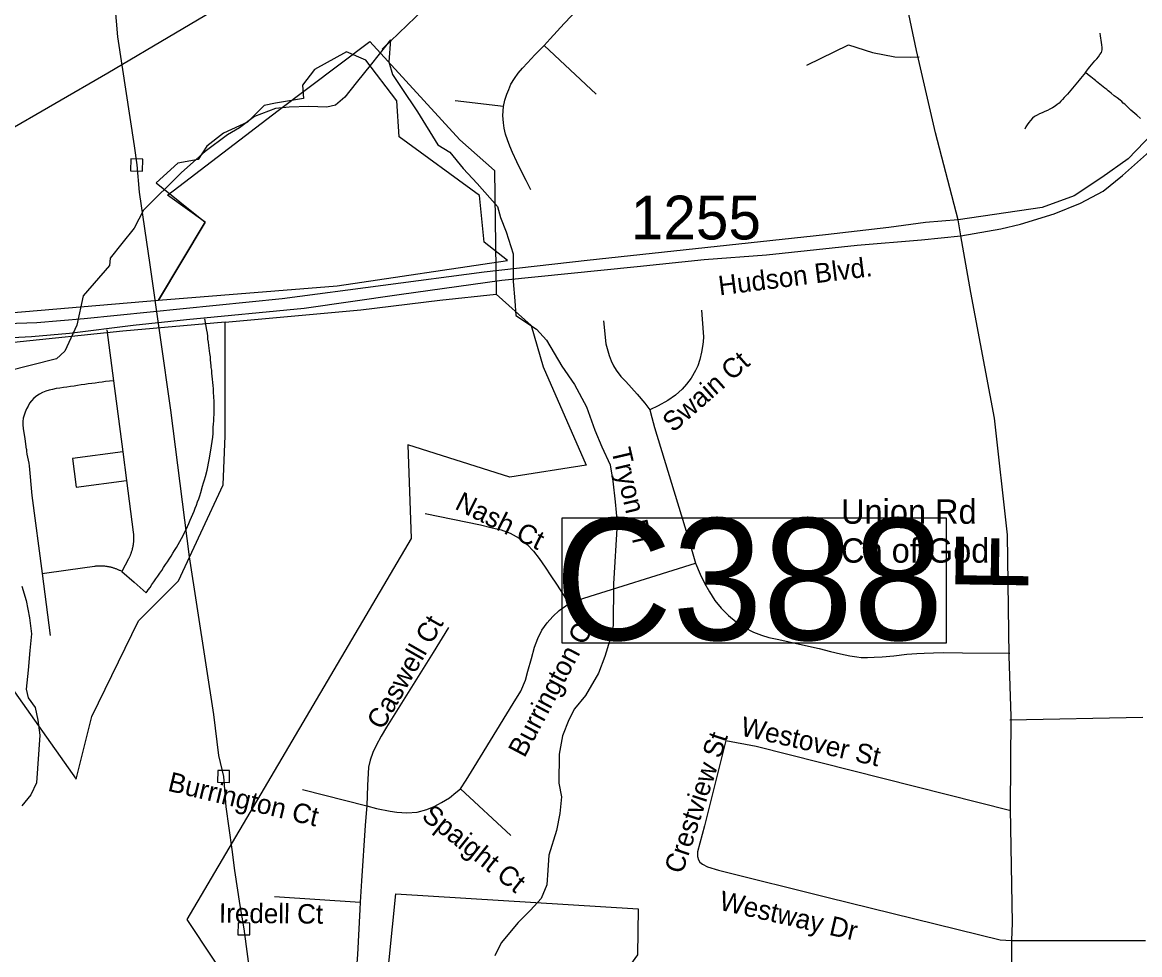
# Model space of a CAD drawing. Extents: x 1268485 to 1426702, y 514839 to 616766.
# Drawn here: x 1348966 to 1352734, y 544309 to 547453 of the extents above; entities that cross this region are included whole.
import ezdxf

# ---------------------------------------------------------------- set-up
doc = ezdxf.new("R2010")
doc.units = 0
for name, color, linetype in [('Old_Level_10', 7, 'Continuous'), ('Old_Level_11', 7, 'Continuous'), ('Old_Level_22', 7, 'Continuous'), ('Old_Level_29', 7, 'Continuous'), ('Old_Level_31', 7, 'Continuous'), ('Old_Level_32', 7, 'Continuous'), ('Old_Level_35', 7, 'Continuous'), ('Old_Level_48', 7, 'Continuous'), ('Old_Level_49', 7, 'Continuous'), ('Old_Level_50', 7, 'Continuous'), ('Old_Level_56', 7, 'Continuous'), ('Old_Level_62', 7, 'Continuous'), ('Old_Level_8', 7, 'Continuous')]:
    doc.layers.add(name, color=color, linetype=linetype)

msp = doc.modelspace()

# ---------------------------------------------------------------- linework, layer by layer
at = {"layer": 'Old_Level_22'}
msp.add_line((1351726.674, 545844.186), (1351726.674, 545844.186), dxfattribs=at)
at = {"layer": 'Old_Level_29'}
msp.add_line((1352130.872, 546733.211), (1352121.337, 546787.22), dxfattribs=at)
for points in [[(1352121.337, 546787.22), (1352045.129, 547079.63), (1351980.547, 547357.755), (1351921.836, 547640.532), (1351886.609, 547818.198), (1351857.253, 547970.749), (1351847.468, 548060.047), (1351855.296, 548138.182), (1351939.45, 548487.002), (1352041.215, 548904.656), (1352066.561, 549029.287), (1352076.266, 549074.626), (1352123.725, 549260.248)], [(1352691.153, 540585.577), (1352632.511, 540840.371), (1352575.433, 541054.038), (1352526.953, 541253.822), (1352414.897, 541728.697), (1352350.683, 542019.997), (1352335.03, 542111.074), (1352323.289, 542202.15), (1352320.108, 542289.881), (1352305.735, 542879.599), (1352307.691, 543394.373), (1352299.866, 543561.629), (1352302.258, 544356.798), (1352304.182, 544416.509), (1352297.448, 544800.898), (1352299.863, 545112.623), (1352293.995, 545317.162), (1352288.126, 545725.312), (1352244.53, 546118.063), (1352164.713, 546541.539), (1352130.872, 546733.211)]]:
    msp.add_lwpolyline(points, dxfattribs=at)
at = {"layer": 'Old_Level_31'}
msp.add_line((1349157.57, 546458.128), (1349157.57, 546458.128), dxfattribs=at)
msp.add_lwpolyline([(1350786.38, 545782.099), (1352080.909, 545782.099), (1352080.909, 545359.86), (1350786.38, 545359.86), (1350786.38, 545782.099)], dxfattribs=at)
at = {"layer": 'Old_Level_32'}
for points in [[(1352862.318, 547166.686), (1352694.452, 546992.643), (1352605.463, 546929.906), (1352512.429, 546867.17), (1352405.238, 546828.719), (1352121.337, 546787.22)], [(1352130.872, 546733.211), (1352264.87, 546756.273), (1352331.612, 546772.463), (1352444.871, 546806.867), (1352533.86, 546843.294), (1352610.714, 546883.769), (1352675.433, 546936.387), (1352796.785, 547044.455)], [(1352121.337, 546787.22), (1352011.549, 546777.668), (1351888.301, 546760.858), (1351674.69, 546736.384), (1350870.792, 546649.906), (1350523.297, 546610.661), (1349841.507, 546520.956), (1349174.252, 546452.685), (1349015.222, 546439.558), (1348706.707, 546429.71), (1348357.661, 546447.647), (1347211.226, 546519.146), (1346681.163, 546543.164), (1346477.293, 546548.399), (1346253.266, 546576.42), (1346125.097, 546625.225), (1346019.084, 546681.268), (1345913.071, 546743.314), (1345797.211, 546771.395)], [(1346428.259, 546517.145), (1346614.281, 546507.137), (1346884.313, 546493.127), (1347798.645, 546441.088), (1348460.724, 546405.061), (1348844.77, 546385.046), (1348996.787, 546393.052), (1349125.224, 546405.061), (1349339.25, 546431.08), (1349519.271, 546451.095), (1349916.529, 546489.124), (1350236.567, 546535.158), (1350582.608, 546583.194), (1351039.28, 546629.229), (1351265.307, 546653.246), (1351475.332, 546669.258), (1351781.368, 546701.282), (1351997.394, 546719.296), (1352130.872, 546733.211)]]:
    msp.add_lwpolyline(points, dxfattribs=at)
at = {"layer": 'Old_Level_35'}
for p, q in [((1350725.133, 547374.131), (1350900.76, 547210.397)), ((1350588.158, 547168.772), (1350425.244, 547187.636)), ((1349251.013, 546416.23), (1349273.159, 546243.987)), ((1349273.159, 546243.987), (1349304.327, 546004.691)), ((1349304.327, 546004.691), (1349317.143, 545907.445)), ((1348997.979, 545857.925), (1349032.53, 545594.484)), ((1349032.53, 545594.484), (1349059.905, 545385.434)), ((1352295.524, 545101.334), (1352743.666, 545110.459)), ((1351338.546, 545031.309), (1351265.65, 544743.211)), ((1349910.461, 544866.242), (1350127.406, 544810.827)), ((1350443.289, 544868.959), (1350613.585, 544711.017)), ((1349816.547, 544505.248), (1350104.543, 544486.895)), ((1352300.856, 544357.2), (1352753.406, 544357.149))]:
    msp.add_line(p, q, dxfattribs=at)
for points in [[(1349253.987, 547282.063), (1349710.023, 547553.552), (1349915.997, 547673.712)], [(1350725.133, 547374.131), (1350746.253, 547396.687), (1350769.834, 547422.678), (1350793.518, 547448.77), (1350817.406, 547474.453), (1350841.91, 547499.418), (1350862.005, 547521), (1350884.458, 547543.607), (1350903.016, 547559.191), (1350923.521, 547573.699), (1350941.155, 547583.336), (1350959.61, 547590.564), (1350982.371, 547598.151), (1351008.105, 547604.61), (1351038.452, 547609.583), (1351073.721, 547613.171), (1351125.702, 547618.4), (1351313.632, 547636.547)], [(1352550.609, 547283.55), (1352560.862, 547296.776), (1352565.988, 547303.081), (1352571.422, 547308.874), (1352576.651, 547316.051), (1352582.597, 547322.51), (1352588.749, 547329.43), (1352594.49, 547336.504), (1352599.719, 547343.938), (1352604.64, 547351.165), (1352606.588, 547359.573), (1352606.793, 547368.185), (1352605.666, 547376.694), (1352605.255, 547384.743), (1352604.23, 547392.023), (1352602.897, 547399.148), (1352601.872, 547407.504), (1352600.539, 547415.809)], [(1350588.158, 547168.772), (1350593.079, 547190.456), (1350599.744, 547210.397), (1350605.895, 547225.828), (1350613.585, 547243.565), (1350625.273, 547262.891), (1350637.986, 547281.14), (1350652.339, 547297.749), (1350668.846, 547316.563), (1350694.375, 547343.118), (1350725.133, 547374.131)], [(1351611.778, 547308.207), (1351751.521, 547377.207), (1351832.414, 547351.422), (1351907.771, 547335.838), (1351959.239, 547334.864), (1351989.587, 547336.812)], [(1348872.59, 547072.295), (1348896.581, 547075.268), (1349253.987, 547282.063)], [(1352550.609, 547283.55), (1352534.41, 547263.25), (1352529.284, 547257.508), (1352523.952, 547251.049), (1352518.518, 547243.872), (1352512.777, 547237.874), (1352506.728, 547230.8), (1352501.294, 547224.187), (1352495.45, 547217.421), (1352490.016, 547210.756), (1352484.275, 547204.707), (1352478.738, 547198.607), (1352473.509, 547192.353), (1352467.358, 547186.765), (1352462.129, 547179.691), (1352455.875, 547175.128), (1352448.083, 547170.054), (1352439.778, 547164.773), (1352431.166, 547160.109), (1352422.657, 547155.392), (1352413.634, 547151.701), (1352404.714, 547147.293), (1352396.205, 547143.807), (1352387.388, 547139.859), (1352378.673, 547135.605), (1352371.701, 547128.941), (1352365.242, 547121.815), (1352359.603, 547114.433), (1352354.579, 547107.103), (1352350.171, 547100.182), (1352346.582, 547092.185)], [(1352736.796, 547127.813), (1352724.391, 547139.193), (1352710.755, 547151.137), (1352704.091, 547156.981), (1352697.426, 547162.979), (1352691.48, 547168.567), (1352683.175, 547176.308), (1352678.459, 547180.255), (1352673.025, 547185.33), (1352667.489, 547189.739), (1352657.851, 547198.146), (1352647.496, 547204.963), (1352637.244, 547214.088), (1352632.117, 547218.241), (1352627.093, 547222.137), (1352622.275, 547226.135), (1352616.533, 547230.236), (1352610.997, 547235.209), (1352605.153, 547239.874), (1352599.514, 547243.872), (1352593.773, 547248.691), (1352588.134, 547253.612), (1352584.238, 547256.996), (1352580.239, 547260.174), (1352574.703, 547264.173), (1352568.654, 547268.376), (1352559.631, 547276.014), (1352550.609, 547283.55)], [(1350680.739, 546887.44), (1350665.258, 546918.916), (1350648.956, 546950.238), (1350633.27, 546981.713), (1350618.916, 547013.496), (1350609.278, 547034.975), (1350601.486, 547055.993), (1350595.335, 547075.37), (1350590.926, 547095.825), (1350588.773, 547113.562), (1350586.518, 547138.988), (1350588.158, 547168.772)], [(1349383.785, 545529.637), (1349386.963, 545533.994), (1349390.244, 545538.915), (1349396.6, 545547.682), (1349402.547, 545557.062), (1349409.724, 545566.187), (1349416.388, 545576.132), (1349422.745, 545585.821), (1349429.921, 545594.997), (1349436.278, 545604.942), (1349442.327, 545614.631), (1349448.991, 545624.371), (1349455.348, 545633.649), (1349461.294, 545643.184), (1349467.548, 545652.617), (1349473.495, 545662.664), (1349479.134, 545672.302), (1349485.49, 545681.734), (1349491.129, 545692.141), (1349496.973, 545701.829), (1349502.407, 545711.928), (1349507.841, 545722.334), (1349512.967, 545732.484), (1349518.299, 545742.737), (1349523.015, 545753.297), (1349527.834, 545763.447), (1349532.345, 545773.751), (1349536.651, 545783.952), (1349541.265, 545794), (1349545.468, 545804.458), (1349549.262, 545814.454), (1349553.26, 545824.963), (1349556.849, 545835.575), (1349560.54, 545845.93), (1349564.23, 545856.438), (1349567.511, 545867.255), (1349573.868, 545888.631), (1349576.841, 545899.602), (1349580.122, 545910.316), (1349582.993, 545921.542), (1349589.349, 545943.227), (1349595.398, 545977.368), (1349601.96, 546010.74), (1349608.522, 546054.416), (1349609.547, 546066.002), (1349609.752, 546076.767), (1349609.855, 546087.429), (1349610.47, 546097.939), (1349611.392, 546108.602), (1349611.7, 546119.52), (1349612.418, 546129.927), (1349612.828, 546141), (1349612.828, 546151.816), (1349613.033, 546162.684), (1349612.52, 546173.756), (1349610.47, 546206.257), (1349610.162, 546217.074), (1349609.137, 546227.993), (1349608.522, 546238.81), (1349606.984, 546249.267), (1349606.164, 546259.366), (1349605.343, 546269.67), (1349604.523, 546280.178), (1349602.575, 546289.355), (1349602.575, 546294.686), (1349601.755, 546304.734), (1349600.627, 546315.14), (1349599.91, 546325.392), (1349597.654, 546335.799), (1349597.039, 546344.616), (1349595.398, 546353.792), (1349595.296, 546363.635), (1349593.143, 546374.297), (1349591.913, 546383.986), (1349590.99, 546394.547), (1349590.17, 546404.799), (1349588.017, 546415.103), (1349580.84, 546452.525), (1349580.84, 546452.576)], [(1350926.084, 546446.066), (1350933.876, 546368.813), (1350937.874, 546352.562), (1350944.846, 546329.699), (1350951.715, 546311.551), (1350959.712, 546295.045), (1350968.735, 546279.615), (1350984.216, 546258.802), (1351001.03, 546241.834), (1351039.58, 546199.44), (1351065.212, 546168.579), (1351082.129, 546146.484)], [(1351256.013, 546482.206), (1351261.344, 546407.106), (1351262.472, 546391.829), (1351261.344, 546374.913), (1351259.294, 546359.38), (1351256.218, 546340.566), (1351250.374, 546316.165), (1351243.402, 546294.737), (1351236.123, 546278.948), (1351221.666, 546253.419), (1351205.672, 546232.504), (1351191.421, 546216.202), (1351168.045, 546195.8), (1351142.004, 546177.807), (1351110.016, 546159.505), (1351082.129, 546146.484)], [(1349273.159, 546243.987), (1349245.99, 546241.373), (1349234.712, 546239.476), (1349223.639, 546238.553), (1349211.541, 546236.451), (1349200.161, 546235.324), (1349187.96, 546233.734), (1349176.169, 546231.889), (1349163.969, 546230.556), (1349151.973, 546228.454), (1349140.593, 546226.25), (1349128.7, 546225.122), (1349116.499, 546223.174), (1349104.606, 546221.021), (1349092.508, 546219.227), (1349080.205, 546217.74), (1349068.004, 546215.229), (1349056.419, 546212.46), (1349045.039, 546209.23), (1349033.966, 546204.976), (1349024.226, 546199.49), (1349014.486, 546192.878), (1349005.156, 546185.137), (1348997.159, 546176.73), (1348989.88, 546168.425), (1348985.471, 546158.788), (1348980.14, 546149.202), (1348975.834, 546138.642), (1348971.733, 546128.645), (1348968.964, 546117.829), (1348967.221, 546106.961), (1348967.734, 546095.171), (1348968.862, 546083.636), (1348973.988, 546048.829), (1348979.217, 546013.918), (1348979.832, 546013.765), (1348980.345, 546005.921), (1348981.575, 545996.386), (1348983.523, 545986.493), (1348985.163, 545976.804), (1348987.419, 545966.756), (1348988.649, 545957.273), (1348997.979, 545857.925)], [(1351082.129, 546146.484), (1351088.075, 546120.238), (1351097.405, 546086.353), (1351212.029, 545711.108), (1351236.02, 545629.446)], [(1349304.327, 546004.691), (1349134.851, 545982.494), (1349140.593, 545938.562)], [(1349140.593, 545938.562), (1349147.462, 545885.197), (1349317.143, 545907.445)], [(1349317.143, 545907.445), (1349339.904, 545733.356), (1349340.109, 545731.306), (1349340.416, 545729.306), (1349340.621, 545727.255), (1349340.724, 545726.23), (1349340.724, 545725.205), (1349340.826, 545723.104), (1349341.031, 545721.053), (1349341.134, 545719.003), (1349341.134, 545717.003), (1349341.134, 545714.952), (1349341.134, 545712.851), (1349341.134, 545710.8), (1349341.134, 545708.75), (1349341.031, 545706.699), (1349340.826, 545704.649), (1349340.724, 545702.547), (1349340.519, 545700.548), (1349340.416, 545698.497), (1349340.109, 545696.447), (1349339.904, 545694.447), (1349339.596, 545692.397), (1349339.288, 545690.295), (1349338.981, 545688.296), (1349338.673, 545686.297), (1349338.263, 545684.246), (1349337.75, 545682.247), (1349337.34, 545680.248), (1349336.828, 545678.248), (1349336.418, 545676.249), (1349335.905, 545674.25), (1349335.29, 545672.302), (1349334.675, 545670.303), (1349334.162, 545668.355), (1349333.342, 545666.355), (1349332.727, 545664.459), (1349332.112, 545662.511), (1349331.394, 545660.563), (1349330.676, 545658.666), (1349329.856, 545656.769), (1349329.036, 545654.872), (1349328.216, 545652.976), (1349327.395, 545651.13), (1349326.473, 545649.233), (1349325.652, 545647.388), (1349324.627, 545645.542), (1349323.704, 545643.748), (1349301.866, 545601.456)], [(1350323.743, 545796.205), (1350510.956, 545758.27), (1350546.02, 545749.709), (1350580.161, 545741.558), (1350610.509, 545730.075), (1350640.856, 545713.056), (1350668.333, 545691.833), (1350689.454, 545669.893), (1350709.139, 545644.671), (1350728.721, 545615.246), (1350747.484, 545586.692), (1350767.579, 545559.01), (1350799.157, 545508.414), (1350810.332, 545493.24)], [(1349032.53, 545594.484), (1349120.908, 545606.89), (1349209.285, 545619.245), (1349211.643, 545619.552), (1349214.104, 545619.808), (1349216.462, 545620.013), (1349219.025, 545620.167), (1349221.383, 545620.373), (1349223.844, 545620.423), (1349226.202, 545620.526), (1349228.765, 545620.526), (1349231.123, 545620.526), (1349233.584, 545620.423), (1349236.147, 545620.321), (1349238.505, 545620.167), (1349240.966, 545620.013), (1349243.427, 545619.808), (1349245.887, 545619.552), (1349248.245, 545619.245), (1349250.603, 545618.885), (1349253.166, 545618.475), (1349255.525, 545618.117), (1349257.883, 545617.604), (1349260.241, 545617.143), (1349262.701, 545616.63), (1349265.162, 545616.066), (1349267.52, 545615.451), (1349269.776, 545614.734), (1349272.134, 545614.067), (1349274.492, 545613.401), (1349276.747, 545612.581), (1349279.106, 545611.811), (1349281.361, 545610.94), (1349283.719, 545610.068), (1349285.975, 545609.145), (1349288.23, 545608.172), (1349290.486, 545607.198), (1349292.639, 545606.172), (1349294.895, 545605.147), (1349297.15, 545604.019), (1349299.201, 545602.891), (1349301.354, 545601.764), (1349301.866, 545601.456)], [(1350810.332, 545493.24), (1350841.295, 545506.209), (1351236.02, 545629.446)], [(1351236.02, 545629.446), (1351251.297, 545592.69), (1351265.65, 545561.933), (1351282.875, 545532.559), (1351301.534, 545503.851), (1351322.45, 545477.297), (1351346.646, 545453.358), (1351373.2, 545431.673), (1351401.395, 545412.757), (1351431.537, 545396.866), (1351458.912, 545386.767), (1351482.595, 545379.231), (1351516.736, 545372.31), (1351552.005, 545364.262), (1351596.297, 545354.368), (1351652.891, 545341.04), (1351690.723, 545331.249), (1351724.249, 545323.765), (1351755.827, 545316.485), (1351780.126, 545313.05), (1351794.787, 545311.769), (1351815.395, 545310.744), (1351838.463, 545311.872), (1351865.735, 545313.615), (1351904.08, 545317.049), (1351948.781, 545322.022), (1351982, 545324.892), (1352006.913, 545326.328), (1352038.389, 545327.506), (1352072.53, 545328.378), (1352135.789, 545327.199), (1352295.524, 545325.508)], [(1349301.866, 545601.456), (1349342.774, 545565.521), (1349383.785, 545529.637)], [(1350443.289, 544868.959), (1350462.359, 544897.205), (1350489.733, 544941.958), (1350621.479, 545156.237), (1350646.495, 545198.119), (1350662.079, 545234.977), (1350670.999, 545265.068), (1350682.482, 545307.821), (1350693.35, 545346.115), (1350704.423, 545374.771), (1350717.854, 545403.683), (1350735.591, 545428.444), (1350754.455, 545449.667), (1350775.986, 545469.147), (1350810.332, 545493.24)], [(1350402.483, 545411.988), (1350351.22, 545327.558), (1350194.253, 545076.267), (1350175.798, 545045.509), (1350159.087, 545015.007), (1350147.706, 544990.503), (1350138.376, 544964.769), (1350133.66, 544941.803), (1350130.174, 544879.878), (1350127.406, 544810.827)], [(1351338.546, 545031.309), (1351440.662, 545011.88), (1352298.908, 544795.294)], [(1350127.406, 544810.827), (1350160.419, 544802.06), (1350206.249, 544792.833), (1350229.112, 544790.322), (1350262.843, 544787.604), (1350297.497, 544789.501), (1350330.203, 544798.267), (1350355.014, 544808.674), (1350379.62, 544822.053), (1350405.764, 544838.201), (1350428.217, 544856.451), (1350443.289, 544868.959)], [(1350127.406, 544810.827), (1350125.868, 544786.066), (1350121.87, 544744.441), (1350109.874, 544557.793), (1350104.543, 544486.895)], [(1351265.65, 544743.211), (1351242.787, 544655.756), (1351242.377, 544640.736), (1351246.17, 544629.458), (1351250.579, 544621.461)], [(1351250.579, 544621.461), (1351259.088, 544614.13), (1351276.518, 544605.877), (1351313.017, 544594.24), (1351683.239, 544501.916), (1352263.536, 544359.866), (1352300.856, 544357.2)], [(1350104.543, 544486.895), (1350103.517, 544461.264), (1350095.828, 544310.448), (1350081.167, 544116.11)]]:
    msp.add_lwpolyline(points, dxfattribs=at)
at = {"layer": 'Old_Level_48'}
for points in [[(1348816.887, 546463.803), (1349424.957, 546516.378), (1349582.605, 546779.253), (1349454.985, 546869.382), (1349828.563, 547154.973), (1350138.126, 547387.62), (1350441.406, 547056.62), (1350557.551, 546952.586), (1350563.664, 546536.455), (1350681.855, 546430.721), (1350722.599, 546291.671), (1350867.387, 545959.452), (1350609.511, 545919.311), (1350265.678, 546028.265), (1350277.139, 545712.871), (1349520.706, 544428.354), (1350053.647, 543625.532)], [(1348711.788, 545517.454), (1349147.196, 544901.576), (1349199.746, 545111.875), (1349357.394, 545434.836), (1349492.521, 545570.029), (1349642.661, 545892.989), (1349650.169, 546058.225), (1349650.169, 546351.142), (1349650.169, 546441.271), (1349304.845, 546411.228), (1348936.999, 546373.675)], [(1350168.258, 543946.66), (1350225.564, 544514.371), (1351042.82, 544463.546), (1351040.469, 544308.927)]]:
    msp.add_lwpolyline(points, dxfattribs=at)
at = {"layer": 'Old_Level_49'}
for points in [[(1350123.98, 547325.318), (1350059.444, 547353.569), (1349950.54, 547293.032), (1349910.204, 547240.566), (1349914.238, 547196.172), (1349819.552, 547180.598), (1349781.132, 547171.957), (1349724.663, 547115.456), (1349643.993, 547079.133), (1349587.524, 547034.739), (1349559.29, 546990.345), (1349490.72, 546978.237), (1349417.173, 546911.038), (1349582.605, 546779.253), (1349424.957, 546516.378), (1350027.176, 546564.423), (1350601.628, 546649.228)], [(1350601.628, 546649.228), (1350523.297, 546711.874), (1350507.163, 546869.27), (1350236.918, 547067.026), (1350228.851, 547188.1), (1350123.98, 547325.318)], [(1350374.057, 546515.993), (1350563.664, 546536.455), (1350681.855, 546430.721), (1350722.599, 546291.671), (1350867.387, 545959.452), (1350609.511, 545919.311), (1350265.678, 546028.265), (1350277.139, 545712.871), (1349520.706, 544428.354), (1350053.647, 543625.532), (1350168.258, 543946.66), (1350225.564, 544514.371), (1351042.82, 544463.546), (1351040.469, 544308.927), (1350951.508, 544186.261), (1350068.521, 542968.737), (1350013.505, 543042.172), (1349755.659, 542966.069), (1349927.575, 542742.426), (1350225.653, 543094.05)], [(1348711.788, 545517.454), (1349147.196, 544901.576), (1349199.746, 545111.875), (1349357.394, 545434.836), (1349492.521, 545570.029), (1349642.661, 545892.989), (1349650.169, 546058.225), (1349650.169, 546351.142), (1349650.169, 546441.271), (1350107.846, 546483.707), (1350374.057, 546515.993)]]:
    msp.add_lwpolyline(points, dxfattribs=at)
at = {"layer": 'Old_Level_50'}
msp.add_line((1349157.469, 546457.814), (1349157.469, 546457.814), dxfattribs=at)
at = {"layer": 'Old_Level_56'}
for points in [[(1349015.475, 549428.401), (1349139.19, 548507.27), (1349263.503, 547605.937), (1349277.37, 547509.612), (1349287.035, 547403.367), (1349343.064, 547035.863), (1349351.575, 546971.661), (1349359.522, 546879.457), (1349396.21, 546634.601), (1349465.381, 546144.775), (1349528.672, 545651.065), (1349610.998, 545118.954), (1349627.82, 544980.548), (1349644.411, 544910.181), (1349652.157, 544807.977), (1349671.878, 544663.431), (1349681.449, 544593.284), (1349698.869, 544474.677), (1349713.099, 544396.353), (1349737.906, 544209.569)], [(1349331.171, 546952.062), (1349371.174, 546951.256), (1349371.979, 546991.26), (1349331.976, 546992.065), (1349331.171, 546952.062)], [(1349624.007, 544890.582), (1349664.01, 544889.777), (1349664.815, 544929.78), (1349624.812, 544930.586), (1349624.007, 544890.582)], [(1349692.695, 544376.755), (1349732.697, 544375.949), (1349733.503, 544415.952), (1349693.5, 544416.757), (1349692.695, 544376.755)]]:
    msp.add_lwpolyline(points, dxfattribs=at)
at = {"layer": 'Old_Level_62'}
for points in [[(1350319.864, 547497.215), (1350178.788, 547362.188)], [(1350207.274, 547393.458), (1350143.503, 547312.667), (1350092.035, 547248.076), (1350052.87, 547200.452), (1350022.317, 547173.129), (1349992.174, 547166.363), (1349932.196, 547169.233), (1349866.067, 547166.465), (1349820.033, 547161.646), (1349749.29, 547135.143), (1349698.437, 547096.798), (1349657.939, 547072.961), (1349582.685, 547017.033), (1349503.022, 546946.444), (1349374.25, 546819.363), (1349342.774, 546758.462), (1349301.661, 546706.789), (1349262.599, 546657.474), (1349259.53, 546632.833), (1349171.152, 546530.409), (1349149.767, 546431.141), (1349109.635, 546344.318), (1349080.928, 546318.636), (1348912.062, 546275.565)], [(1350207.274, 547393.458), (1350201.737, 547319.69), (1350214.656, 547276.783), (1350243.773, 547232.697), (1350298.009, 547151.189), (1350367.522, 547039.794), (1350407.097, 547014.419), (1350451.901, 546960.183), (1350499.119, 546909.208), (1350568.42, 546831.705), (1350578.533, 546794.631), (1350596.956, 546746.043), (1350621.415, 546672.619), (1350621.415, 546578.799), (1350626.093, 546513.528), (1350629.569, 546464.583), (1350700.117, 546417.666), (1350733.232, 546380.911), (1350785.418, 546293.661), (1350828.069, 546231.274), (1350868.362, 546155.764), (1350896.659, 546077.229), (1350919.42, 546020.993), (1350948.127, 545960.502), (1350956.842, 545906.163), (1350965.351, 545836.241), (1350971.811, 545763.909), (1350959.405, 545559.83), (1350958.277, 545419.524), (1350947.102, 545369.696), (1350929.877, 545314.23), (1350908.654, 545258.866), (1350864.978, 545183.407), (1350827.966, 545138.193), (1350809.204, 545100.821), (1350787.879, 545047.098), (1350776.601, 544985.787), (1350774.448, 544887.362), (1350783.47, 544841.225), (1350778.241, 544785.503), (1350766.861, 544727.473), (1350741.024, 544644.325), (1350737.949, 544594.292), (1350734.77, 544544.31), (1350715.803, 544498.738), (1350678.894, 544459.265), (1350637.986, 544418.255), (1350580.469, 544349.665), (1350559.553, 544305.784)], [(1348964.146, 545551.578), (1348979.012, 545503.698), (1348989.777, 545445.206), (1348996.544, 545390.919), (1348991.315, 545335.196), (1348985.881, 545268.862), (1348978.499, 545204.988), (1348985.779, 545175.307), (1349009.155, 545142.806), (1349018.177, 545099.95), (1349025.149, 545049.763), (1349013.563, 544888.337), (1348994.698, 544848.505), (1348963.838, 544811.39)]]:
    msp.add_lwpolyline(points, dxfattribs=at)

# ---------------------------------------------------------------- texts
at = {"layer": 'Old_Level_10'}
for s, height, rotation, p in [('Swain Ct', 65.6167, 41.379139, (1351160.503, 546067.726)), ('Tryon Pl', 65.6167, 283.127264, (1350951.693, 546010.517)), ('Nash Ct', 65.6167, 333.530756, (1350420.748, 545813.782)), ('Caswell Ct', 65.6167, 60.335492, (1350180.652, 545064.093)), ('Burrington Ct', 65.61666, 62.000903, (1350659.052, 544970.523)), ('Westover St', 65.61666, 347.266842, (1351384.556, 545048.923)), ('Crestview St', 65.61666, 71.719128, (1351191.162, 544578.66)), ('Burrington Ct', 65.61666, 346.397303, (1349453.115, 544862.619)), ('Spaight Ct', 65.6167, 321.528864, (1350308.641, 544769.675)), ('Westway Dr', 65.6167, 347.108353, (1351312.418, 544461.681)), ('Iredell Ct', 65.6167, 359.444433, (1349628.828, 544417.119))]:
    msp.add_text(s, height=height, rotation=rotation, dxfattribs=at).set_placement(p)
at = {"layer": 'Old_Level_11'}
msp.add_text('Hudson Blvd.', height=65.61666, rotation=7.21695, dxfattribs=at).set_placement((1351317.019, 546531.783))
at = {"layer": 'Old_Level_22'}
for s, p in [('Union Rd', (1351726.674, 545762.165)), ('Ch of God', (1351726.674, 545630.932))]:
    msp.add_text(s, height=82.0208, dxfattribs=at).set_placement(p)
msp.add_text('F', height=246.062, rotation=89.176231, dxfattribs=at).set_placement((1352357.753, 545527.514))
at = {"layer": 'Old_Level_31'}
msp.add_text('C388', height=410.1042, dxfattribs=at).set_placement((1350761.263, 545370.459))
at = {"layer": 'Old_Level_8'}
msp.add_text('1255', height=147.6375, dxfattribs=at).set_placement((1351017.38, 546720.648))

doc.saveas('drawing.dxf')
